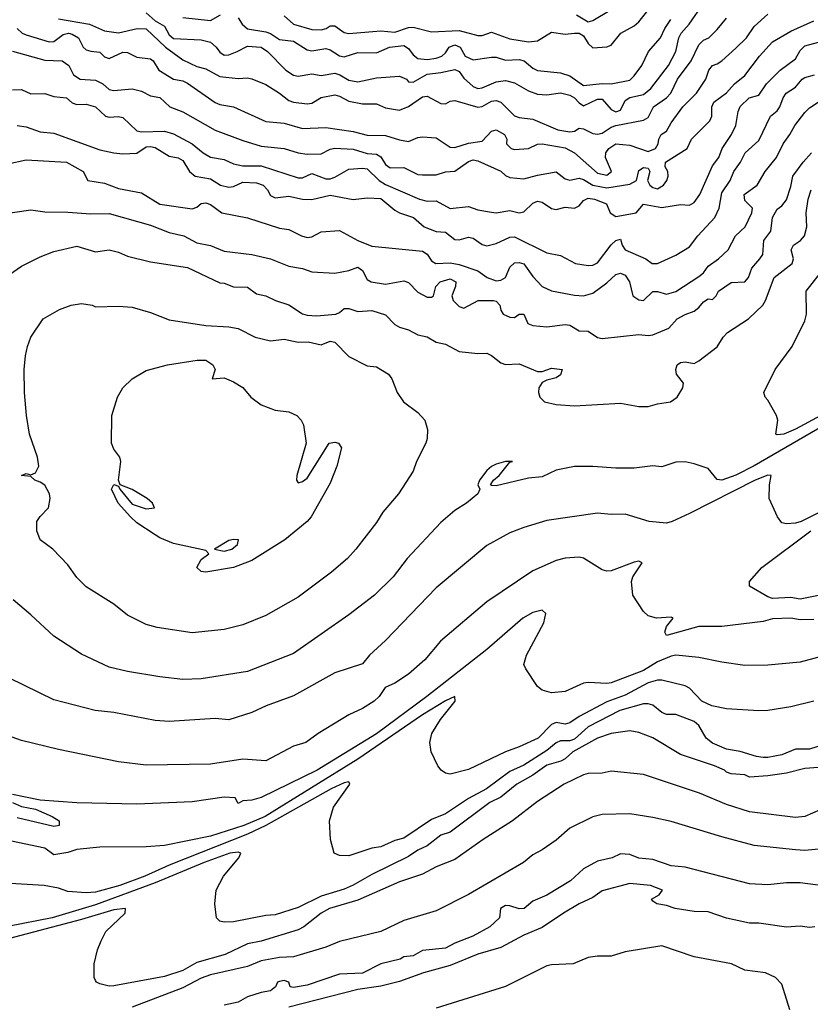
# Model space of a CAD drawing. Header units: metres. Extents: x -46681 to -43747, y -240911 to -237677.
# Tile 471 of 656: x -44138 to -44052, y -239523 to -239416. Entities that reach past the tile are written whole.
import ezdxf

# ---------------------------------------------------------------- set-up
doc = ezdxf.new("R2010")
doc.units = ezdxf.units.M
doc.layers.add('CONTOUR_INDEX', color=1, linetype='Continuous')
doc.layers.add('CONTOUR_INTER', color=3, linetype='Continuous')

msp = doc.modelspace()

# ---------------------------------------------------------------- linework, layer by layer
at = {"layer": 'CONTOUR_INDEX'}
for points, elevation in [([(-44120.1, -239415.81), (-44117.1, -239416.15), (-44116, -239415.52)], 125), ([(-44114.1, -239415.86), (-44113.68, -239416.52), (-44113.1, -239417.04), (-44111.1, -239417.36), (-44110.6, -239417.54), (-44109.6, -239418.19), (-44108.1, -239418.39), (-44106.6, -239419.33), (-44106.1, -239419.43), (-44104.6, -239419.19), (-44104.1, -239419.31), (-44103.1, -239419.99), (-44102.6, -239420.09), (-44101.1, -239419.6), (-44099.1, -239419.64), (-44097.69, -239419.02), (-44096.1, -239418.86), (-44095.6, -239419.18), (-44095.1, -239419.88), (-44094.6, -239420.27), (-44093.6, -239420.37), (-44092.6, -239420.24), (-44092.01, -239420.02), (-44091.6, -239419.64), (-44091.21, -239419.02), (-44090.6, -239418.77), (-44090.01, -239419.02), (-44089.46, -239420.02), (-44088.6, -239420.42), (-44086.6, -239420.11), (-44086.1, -239420.12), (-44085.1, -239420.44), (-44083.6, -239420.36), (-44083.06, -239420.52), (-44082.1, -239421.31), (-44081.6, -239421.55), (-44079.1, -239421.83), (-44078.1, -239422.15), (-44076.6, -239423.19), (-44074.6, -239422.97), (-44073.6, -239423.02), (-44071.6, -239422.6), (-44071.1, -239422.15), (-44070.27, -239421.02), (-44069.57, -239419.52), (-44068.25, -239418.02), (-44067.79, -239417.02), (-44067.12, -239416.02)], 125), ([(-44138.6, -239423.65), (-44137.6, -239423.64), (-44136.6, -239424.1), (-44135.1, -239424.05), (-44134.1, -239424.4), (-44132.73, -239424.52), (-44132.1, -239425.07), (-44131.6, -239425.25), (-44130.6, -239425.21), (-44129.6, -239425.52), (-44128.5, -239426.52), (-44128.1, -239426.64), (-44127.1, -239426.56), (-44126.6, -239426.65), (-44125.1, -239428.1), (-44124.6, -239428.21), (-44122.1, -239428.15), (-44121.1, -239428.44), (-44119.1, -239429.54), (-44117.9, -239430.52), (-44117.1, -239430.97), (-44115.6, -239431.23), (-44114.6, -239431.69), (-44113.6, -239431.91), (-44111.6, -239431.92), (-44107.6, -239433.22), (-44107.1, -239433.21), (-44106.1, -239432.74), (-44104.6, -239433.33), (-44104.1, -239433.31), (-44103.6, -239433.16), (-44102.1, -239432.28), (-44100.6, -239432.16), (-44100.1, -239432.25), (-44098.78, -239433.52), (-44098.1, -239433.94), (-44094.43, -239435.52), (-44093.6, -239435.75), (-44092.6, -239435.73), (-44091.1, -239436.54), (-44089.1, -239436.33), (-44088.1, -239436.68), (-44086.6, -239436.94), (-44086.1, -239437), (-44084.6, -239436.77), (-44083.6, -239437), (-44083.1, -239436.89), (-44082.1, -239435.95), (-44081.6, -239435.75), (-44081.1, -239435.85), (-44080.1, -239436.55), (-44079.6, -239436.66), (-44078.6, -239436.41), (-44077.6, -239436.52), (-44077.1, -239436.27), (-44076.6, -239435.68), (-44076.1, -239435.41), (-44075.42, -239435.52), (-44074.13, -239436.02), (-44073.73, -239437.02), (-44073.1, -239437.4), (-44070.91, -239437.02), (-44070.1, -239436.08), (-44068.1, -239436.45), (-44066.1, -239436.1), (-44065.1, -239436.18), (-44064.6, -239435.91), (-44063.98, -239435.02), (-44062.6, -239431.9), (-44061.94, -239431.02), (-44061.57, -239430.02), (-44060.56, -239428.52), (-44060.09, -239427.52), (-44059.83, -239426.02), (-44059.6, -239425.47), (-44058.64, -239424.52), (-44057.6, -239424.23), (-44056.77, -239423.02), (-44055.28, -239421.52), (-44053.6, -239420.31), (-44053.1, -239419.39), (-44052.6, -239418.89), (-44051.1, -239418.48)], 130), ([(-44048.1, -239457.53), (-44053.6, -239460.48), (-44054.88, -239461.02), (-44055.6, -239461.1), (-44055.74, -239461.02), (-44055.53, -239459.52), (-44055.66, -239459.02), (-44056.6, -239457.36), (-44056.91, -239457.02), (-44057.06, -239456.52), (-44055.8, -239454.02), (-44053.97, -239451.52), (-44052.6, -239448.75), (-44052.42, -239448.02), (-44052.44, -239445.52), (-44050.1, -239442.52)], 135), ([(-44132.24, -239447.02), (-44131.1, -239446.87), (-44129.95, -239447.02), (-44129.6, -239447.23), (-44127.1, -239447.15), (-44125.6, -239447.27), (-44123.6, -239447.82), (-44121.6, -239448.64), (-44117.6, -239449.26), (-44115.1, -239449.39), (-44114.1, -239449.56), (-44112.26, -239450.52), (-44110.6, -239450.92), (-44109.1, -239450.74), (-44107.6, -239451.06), (-44106.5, -239451.02), (-44105.1, -239451.35), (-44104.1, -239450.96), (-44103.6, -239451.05), (-44102.1, -239452.62), (-44100.1, -239453.61), (-44099.1, -239453.73), (-44097.78, -239454.52), (-44097.42, -239455.02), (-44096.84, -239456.52), (-44096.14, -239457.52), (-44094.6, -239458.68), (-44093.85, -239459.52), (-44093.55, -239460.52), (-44093.59, -239461.52), (-44093.74, -239462.02), (-44094.74, -239464.02), (-44095.1, -239465.04), (-44096.68, -239467.52), (-44098.39, -239469.52), (-44099.1, -239470.62), (-44101.33, -239473.52), (-44102.23, -239474.52), (-44103.98, -239476.02), (-44107.6, -239478.72), (-44111.1, -239480.72), (-44113.6, -239481.74), (-44115.6, -239482.23), (-44119.1, -239482.59), (-44122.89, -239482.02), (-44124.1, -239481.7), (-44126.1, -239480.7), (-44127.6, -239479.49), (-44130.6, -239477.59), (-44131.6, -239476.61), (-44132.6, -239475.21), (-44134.21, -239473.52), (-44135.6, -239472.49), (-44135.94, -239471.52), (-44135.94, -239470.52), (-44135.6, -239469.97), (-44134.67, -239469.02), (-44134.49, -239468.02), (-44134.58, -239467.52), (-44135.1, -239466.59), (-44135.6, -239466.23), (-44136.18, -239466.02), (-44136.6, -239465.63), (-44137.6, -239465.52), (-44137.1, -239465.29), (-44136.6, -239465.45), (-44136.1, -239465.24), (-44135.73, -239464.52), (-44135.87, -239463.52), (-44136.76, -239461.02), (-44137.07, -239459.02), (-44137.28, -239456.52), (-44137.32, -239454.02), (-44137.18, -239452.52), (-44136.95, -239451.52), (-44136.6, -239450.51), (-44135.25, -239448.52), (-44133.48, -239447.52), (-44132.24, -239447.02)], 135), ([(-44051.6, -239490.03), (-44054.1, -239490.62), (-44056.6, -239491.04), (-44057.6, -239491.07), (-44061.1, -239490.86), (-44062.67, -239490.52), (-44063.77, -239490.02), (-44065.1, -239488.62), (-44065.6, -239488.35), (-44068.1, -239487.73), (-44068.6, -239487.72), (-44069.6, -239488.03), (-44072.1, -239489.38), (-44074.1, -239490.08), (-44077.1, -239491.69), (-44078.1, -239492.36), (-44078.6, -239492.5), (-44079.6, -239492.35), (-44080.1, -239492.55), (-44081.53, -239494.02), (-44083.6, -239494.99), (-44085.1, -239495.53), (-44089.1, -239497.43), (-44091.1, -239497.93), (-44091.6, -239497.83), (-44092.08, -239497.52), (-44092.43, -239497.02), (-44093.14, -239495.52), (-44093.28, -239494.52), (-44093.08, -239493.52), (-44092.12, -239492.02), (-44090.55, -239490.02), (-44090.6, -239489.51), (-44091.6, -239489.98), (-44094.1, -239491.51), (-44101.1, -239496.3), (-44111.18, -239502.52), (-44113.48, -239503.52), (-44117.1, -239504.68), (-44122.1, -239505.68), (-44124.1, -239505.84), (-44129.1, -239505.86), (-44131.6, -239506.11), (-44132.6, -239506.44), (-44134.1, -239506.68), (-44135.1, -239505.97), (-44140.1, -239504.93)], 130), ([(-44050.6, -239510.07), (-44053.1, -239509.74), (-44054.6, -239509.74), (-44056.6, -239509.95), (-44058.6, -239509.86), (-44065.6, -239508.02), (-44067.1, -239507.89), (-44069.1, -239507.2), (-44070.6, -239507.04), (-44071.6, -239506.65), (-44072.6, -239506.6), (-44073.5, -239507.02), (-44075.1, -239507.38), (-44076.6, -239508.2), (-44078.03, -239509.52), (-44080.6, -239511.06), (-44082.1, -239511.74), (-44083.05, -239512.52), (-44083.6, -239512.54), (-44084.6, -239512.22), (-44085.1, -239512.19), (-44085.61, -239512.52), (-44085.75, -239513.52), (-44086.79, -239514.52), (-44088.63, -239515.52), (-44090.6, -239516.28), (-44091.6, -239516.84), (-44094.1, -239517.07), (-44095.1, -239517.65), (-44096.1, -239517.78), (-44096.52, -239518.02), (-44098.6, -239518.52), (-44100.6, -239519.55), (-44103.1, -239519.66), (-44106.6, -239520.86), (-44108.1, -239521.09), (-44108.47, -239521.02), (-44108.6, -239520.51), (-44109.1, -239520.33), (-44109.6, -239520.43), (-44109.84, -239520.52), (-44110.05, -239521.02), (-44110.6, -239521.47), (-44111.6, -239521.63), (-44113.1, -239522.12), (-44114.1, -239522.67), (-44115.6, -239523.02)], 125)]:
    msp.add_lwpolyline(points, dxfattribs=dict(at, elevation=elevation))
at = {"layer": 'CONTOUR_INTER'}
for points, elevation in [([(-44109.1, -239415.64), (-44108.1, -239416.53), (-44106.1, -239417.1), (-44105.1, -239417.16), (-44104.54, -239417.02), (-44104.1, -239416.72), (-44103.6, -239416.7), (-44102.6, -239417.45), (-44102.1, -239417.54), (-44098.6, -239417.25), (-44097.1, -239417.42), (-44095.6, -239416.9), (-44095.1, -239416.86), (-44093.1, -239417.36), (-44090.1, -239417.24), (-44088.1, -239417.77), (-44087.6, -239417.77), (-44086.6, -239417.42), (-44084.6, -239418.13), (-44082.6, -239418.45), (-44081.6, -239418.34), (-44080.1, -239417.41), (-44078.6, -239417.64), (-44077.6, -239417.5), (-44077.1, -239417.53), (-44076.6, -239417.81), (-44076.1, -239418.64), (-44075.6, -239419.1), (-44074.1, -239419), (-44073.6, -239418.81), (-44072.55, -239417.52), (-44071.1, -239416.71), (-44070.6, -239416.28), (-44068.6, -239413.71)], 124), ([(-44124.1, -239415.29), (-44123.1, -239416.19), (-44122.1, -239416.76), (-44121.6, -239417.7), (-44121.1, -239418.1), (-44118.1, -239418.25), (-44117.1, -239418.5), (-44116.5, -239419.02), (-44116.1, -239419.56), (-44115.6, -239419.89), (-44115.1, -239419.86), (-44114.22, -239419.52), (-44113.1, -239418.91), (-44111.6, -239419.05), (-44110.93, -239419.52), (-44108.93, -239421.52), (-44108.1, -239422.08), (-44107.6, -239422.18), (-44106.1, -239421.93), (-44105.1, -239422.11), (-44103.6, -239421.86), (-44103.05, -239422.02), (-44102.1, -239422.61), (-44101.1, -239422.78), (-44099.1, -239422.36), (-44096.6, -239422.18), (-44095.84, -239422.52), (-44095.6, -239422.78), (-44095.1, -239422.82), (-44093.6, -239421.96), (-44092.1, -239421.8), (-44090.6, -239421.45), (-44090.1, -239421.69), (-44089.6, -239422.38), (-44088.6, -239423.32), (-44088.1, -239423.53), (-44087.6, -239423.44), (-44086.1, -239422.78), (-44085.1, -239422.66), (-44084.1, -239422.9), (-44082.6, -239423.76), (-44081.6, -239424.14), (-44080.6, -239424.22), (-44079.1, -239424), (-44078.1, -239424.23), (-44077.59, -239424.52), (-44077.1, -239425.08), (-44076.6, -239425.4), (-44075.1, -239424.66), (-44074.6, -239424.68), (-44073.6, -239425.81), (-44073.1, -239426.06), (-44072.6, -239425.86), (-44072.1, -239424.81), (-44071.6, -239424.51), (-44070.1, -239424.18), (-44069.31, -239423.52), (-44067.4, -239421.02), (-44066.59, -239419.52), (-44066.27, -239418.02), (-44066.03, -239417.52), (-44065.14, -239416.52), (-44063.6, -239414.29)], 126), ([(-44138.1, -239416.99), (-44137.54, -239417.52), (-44137.1, -239417.71), (-44134.6, -239418.46), (-44134.1, -239418.41), (-44133.1, -239417.67), (-44132.52, -239417.52), (-44132.1, -239417.61), (-44131.44, -239418.02), (-44130.91, -239419.02), (-44130.6, -239419.31), (-44130.1, -239419.48), (-44129.1, -239419.57), (-44128.6, -239420.08), (-44128.1, -239420.26), (-44126.6, -239419.56), (-44126.1, -239419.61), (-44125.1, -239420.12), (-44123.6, -239420.3), (-44123.31, -239420.52), (-44122.71, -239421.52), (-44121.1, -239422.49), (-44120.1, -239422.67), (-44119.6, -239422.93), (-44116.6, -239425.05), (-44116.1, -239425.25), (-44114.6, -239425.52), (-44111.1, -239427.1), (-44109.1, -239427.28), (-44107.1, -239427.86), (-44104.6, -239427.77), (-44101.6, -239428.19), (-44100.1, -239428.6), (-44098.1, -239428.61), (-44096.6, -239429.1), (-44095.6, -239429.28), (-44094.6, -239428.84), (-44094.1, -239428.77), (-44092.6, -239428.86), (-44091.1, -239429.87), (-44090.6, -239429.93), (-44089.1, -239429.46), (-44087.6, -239429.23), (-44086.6, -239428.15), (-44086.1, -239428.01), (-44085.19, -239428.52), (-44084.95, -239429.02), (-44084.96, -239429.52), (-44084.46, -239430.02), (-44084.1, -239430.14), (-44082.6, -239430.03), (-44081.6, -239429.55), (-44081.1, -239429.51), (-44078.6, -239429.95), (-44077.61, -239430.52), (-44075.1, -239432.7), (-44074.1, -239432.93), (-44073.57, -239432.52), (-44074.22, -239431.02), (-44074.18, -239430.52), (-44073.88, -239430.02), (-44073.1, -239429.51), (-44071.6, -239429.66), (-44069.6, -239430.34), (-44068.81, -239430.02), (-44068.51, -239429.52), (-44068.44, -239429.02), (-44068.18, -239428.52), (-44067.6, -239428.15), (-44067.1, -239427.24), (-44065.83, -239425.52), (-44064.34, -239424.02), (-44063.33, -239422.52), (-44063, -239421.52), (-44062.6, -239421.02), (-44062.1, -239420.86), (-44061.6, -239420.51), (-44060.1, -239419.13), (-44058.93, -239418.02), (-44058.1, -239416.79), (-44056.6, -239415.46)], 128), ([(-44133.6, -239415.95), (-44130.25, -239416.52), (-44128.6, -239417.25), (-44127.1, -239417.49), (-44125.05, -239417.02), (-44124.1, -239417.03), (-44122, -239419.02), (-44120.1, -239420.41), (-44118.6, -239421.13), (-44117.6, -239421.4), (-44116.1, -239422.23), (-44114.1, -239422.44), (-44113.1, -239422.36), (-44112.6, -239422.48), (-44111.1, -239423.08), (-44109.6, -239424.04), (-44108.6, -239424.84), (-44108.1, -239425.01), (-44106.6, -239425.18), (-44106.1, -239425.11), (-44105.1, -239424.51), (-44103.6, -239424.22), (-44103.1, -239424.34), (-44102.1, -239424.88), (-44100.6, -239425.2), (-44099.1, -239425.19), (-44098.1, -239425.6), (-44096.6, -239425.88), (-44095.6, -239425.48), (-44094.1, -239424.42), (-44093.6, -239424.34), (-44092.1, -239425.16), (-44091.6, -239425.18), (-44091.1, -239424.89), (-44090.6, -239424.83), (-44088.1, -239425.55), (-44087.6, -239425.49), (-44086.6, -239424.89), (-44086.1, -239424.83), (-44085.6, -239425), (-44084.1, -239426.47), (-44083.6, -239426.67), (-44082.1, -239426.85), (-44079.4, -239428.02), (-44078.1, -239428.23), (-44077.6, -239428.14), (-44077.1, -239427.84), (-44076.6, -239427.88), (-44075.6, -239428.41), (-44075.1, -239428.49), (-44074.6, -239428.36), (-44073.6, -239427.7), (-44073.1, -239427.52), (-44070.1, -239426.96), (-44069.6, -239426.66), (-44069.02, -239425.52), (-44067.6, -239424.53), (-44067.13, -239424.02), (-44066.41, -239422.52), (-44064.92, -239420.52), (-44064.1, -239418.77), (-44063.6, -239418.28), (-44063.03, -239418.02), (-44062.1, -239417.12), (-44061.1, -239415.88)], 127), ([(-44077.36, -239415.52), (-44076.1, -239416.27), (-44075.6, -239416.14), (-44073.71, -239415.02)], 123), ([(-44138.6, -239419.45), (-44135.1, -239420.46), (-44133.19, -239420.52), (-44132.47, -239421.02), (-44131.96, -239422.02), (-44131.26, -239422.52), (-44129.6, -239422.63), (-44128.77, -239423.02), (-44128.1, -239423.61), (-44127.6, -239423.73), (-44125.6, -239423.55), (-44124.6, -239423.81), (-44123.6, -239424.33), (-44122.6, -239424.51), (-44121.52, -239425.52), (-44120.1, -239426.07), (-44116.6, -239428.04), (-44113.6, -239429.18), (-44111.6, -239429.77), (-44109.1, -239430.04), (-44107.6, -239430.5), (-44106.6, -239430.64), (-44105.1, -239430.6), (-44104.1, -239430.1), (-44103.6, -239430), (-44101.6, -239430.1), (-44100.1, -239430.57), (-44099.1, -239430.65), (-44098.6, -239430.93), (-44098.1, -239431.76), (-44097.6, -239432.12), (-44096.1, -239432.1), (-44094.6, -239432.86), (-44094.1, -239432.89), (-44092.6, -239432.9), (-44091.6, -239432.56), (-44090.6, -239432.48), (-44089.1, -239431.44), (-44088.6, -239431.28), (-44088.1, -239431.36), (-44085.6, -239432.51), (-44085.1, -239432.98), (-44084.6, -239433.17), (-44083.1, -239433.34), (-44081.6, -239432.92), (-44079.6, -239432.58), (-44078.6, -239433.31), (-44078.1, -239433.46), (-44077.1, -239433.24), (-44076.6, -239433.4), (-44075.6, -239434), (-44074.1, -239434.29), (-44071.6, -239433.91), (-44070.88, -239433.52), (-44070.6, -239432.43), (-44070.1, -239432.11), (-44069.6, -239432.15), (-44069.42, -239432.52), (-44069.66, -239433.52), (-44069.42, -239434.02), (-44069.1, -239434.27), (-44068.6, -239434.41), (-44067.94, -239434.02), (-44067.56, -239433.52), (-44067.41, -239433.02), (-44067.47, -239432.52), (-44067.77, -239432.02), (-44067.73, -239431.52), (-44065.38, -239430.02), (-44064.9, -239429.02), (-44062.9, -239427.02), (-44062.69, -239426.52), (-44062.67, -239425.52), (-44062.46, -239425.02), (-44061.1, -239423.98), (-44060.24, -239423.02), (-44059.1, -239422.12), (-44057.53, -239420.02), (-44056.1, -239418.44), (-44054.1, -239417.28), (-44051.6, -239416.18)], 129), ([(-44138.1, -239427.52), (-44137.1, -239427.67), (-44135.6, -239428.21), (-44134.1, -239428.36), (-44129.1, -239430.18), (-44127.6, -239430.5), (-44126.6, -239430.61), (-44125.1, -239430.54), (-44124.1, -239429.85), (-44123.6, -239429.8), (-44123.1, -239429.94), (-44121.6, -239430.86), (-44120.6, -239431.04), (-44120.1, -239431.32), (-44119.38, -239432.52), (-44118.78, -239433.02), (-44117.1, -239433.32), (-44116, -239434.02), (-44115.1, -239434.24), (-44114.6, -239434.15), (-44113.6, -239433.68), (-44112.1, -239433.75), (-44111.37, -239434.02), (-44110.92, -239434.52), (-44110.6, -239435.15), (-44110.1, -239435.37), (-44108.6, -239435.2), (-44107.1, -239435.53), (-44106.1, -239435.57), (-44104.1, -239435.11), (-44101.6, -239435.58), (-44100.1, -239435.38), (-44098.6, -239435.47), (-44097.1, -239436.71), (-44096.6, -239437.01), (-44095.07, -239437.52), (-44093.9, -239438.52), (-44092.6, -239439.03), (-44091.6, -239439.13), (-44090.6, -239439.91), (-44090.1, -239439.93), (-44089.1, -239439.66), (-44088.6, -239439.78), (-44087.6, -239440.45), (-44087.1, -239440.58), (-44086.1, -239440.33), (-44084.6, -239439.66), (-44084.1, -239439.62), (-44080.6, -239441.35), (-44079.1, -239441.66), (-44077.47, -239442.52), (-44076.1, -239442.73), (-44075.6, -239442.7), (-44075.1, -239442.45), (-44073.6, -239440.48), (-44073.1, -239440), (-44072.6, -239439.87), (-44072.43, -239440.52), (-44072.1, -239441.02), (-44069.85, -239442.02), (-44069.16, -239442.52), (-44068.6, -239442.51), (-44066.6, -239441.62), (-44065.1, -239440.7), (-44064.22, -239439.52), (-44062.37, -239437.52), (-44061.9, -239436.52), (-44061.6, -239434.86), (-44060.69, -239433.52), (-44060.3, -239432.52), (-44059.56, -239431.52), (-44059.08, -239430.52), (-44057.6, -239429.15), (-44056.32, -239426.52), (-44055.6, -239425.93), (-44055.3, -239425.52), (-44054.96, -239424.52), (-44054.61, -239424.02), (-44053.6, -239423.37), (-44052.87, -239422.52), (-44052.6, -239422.33), (-44051.55, -239422.02)], 131), ([(-44143.1, -239432.56), (-44137.1, -239431.26), (-44132.73, -239431.52), (-44130.92, -239432.52), (-44130.4, -239433.52), (-44128.6, -239433.81), (-44127.1, -239434.37), (-44124.6, -239434.84), (-44122.6, -239436.08), (-44119.1, -239436.57), (-44118.6, -239436.4), (-44118.1, -239436), (-44117.6, -239435.92), (-44117.1, -239436.1), (-44115.88, -239437.02), (-44113.1, -239437.54), (-44109.6, -239438.68), (-44108.6, -239438.84), (-44107.23, -239439.52), (-44106.6, -239439.69), (-44106.1, -239439.61), (-44105.1, -239439.09), (-44103.1, -239438.93), (-44101.1, -239440), (-44099.6, -239440.62), (-44094.1, -239441.18), (-44093.6, -239441.5), (-44093.1, -239442.24), (-44092.63, -239442.52), (-44091.1, -239442.45), (-44090.1, -239442.64), (-44088.1, -239443.31), (-44087.09, -239444.02), (-44086.1, -239444.38), (-44085.6, -239444.33), (-44085.1, -239444.02), (-44084.6, -239442.92), (-44084.1, -239442.45), (-44083.6, -239442.39), (-44083.1, -239442.54), (-44082.1, -239443.94), (-44081.09, -239445.02), (-44080.1, -239445.47), (-44077.6, -239445.96), (-44076.6, -239446.02), (-44075.6, -239445.75), (-44074.1, -239444.63), (-44073.1, -239443.69), (-44072.6, -239443.57), (-44072.1, -239443.79), (-44071.62, -239444.52), (-44071.28, -239446.02), (-44070.6, -239446.47), (-44070.1, -239446.53), (-44069.1, -239445.57), (-44068.6, -239445.54), (-44067.6, -239445.84), (-44066.6, -239445.55), (-44064.1, -239443.93), (-44063.59, -239443.52), (-44063.1, -239442.81), (-44061.97, -239442.02), (-44060.92, -239441.02), (-44060.11, -239439.52), (-44059.08, -239438.52), (-44058.33, -239437.02), (-44058.26, -239436.52), (-44059.1, -239435.69), (-44059.17, -239435.02), (-44057.76, -239434.02), (-44056.91, -239432.52), (-44055.68, -239431.02), (-44054.96, -239429.52), (-44054.22, -239428.52), (-44053.68, -239427.52), (-44052.6, -239426.12), (-44052.1, -239425.62), (-44051.16, -239425.02)], 132), ([(-44140.1, -239437.2), (-44136.6, -239436.7), (-44135.1, -239436.92), (-44132.6, -239436.94), (-44130.1, -239437.11), (-44128.1, -239437.07), (-44123.6, -239438.34), (-44121.6, -239439.16), (-44119.98, -239439.52), (-44118.6, -239440.27), (-44117.1, -239440.56), (-44115.6, -239441.17), (-44112.6, -239441.53), (-44110.6, -239442.02), (-44108.6, -239442.79), (-44107.1, -239443.05), (-44106.1, -239443.41), (-44103.6, -239443.55), (-44102.1, -239443.28), (-44101.1, -239442.92), (-44100.6, -239443.27), (-44100.1, -239444.24), (-44099.66, -239444.52), (-44098.1, -239444.76), (-44096.1, -239444.39), (-44095.6, -239444.57), (-44094.6, -239445.64), (-44093.6, -239446.16), (-44093.1, -239446.17), (-44092.91, -239446.02), (-44092.63, -239445.02), (-44092.17, -239444.52), (-44091.1, -239444.19), (-44090.49, -239444.52), (-44090.51, -239445.02), (-44090.9, -239446.02), (-44090.77, -239446.52), (-44090.1, -239447.18), (-44089.6, -239447.35), (-44088.05, -239446.52), (-44086.4, -239446.52), (-44086.1, -239446.61), (-44085.71, -239447.02), (-44085.6, -239447.59), (-44085.33, -239448.02), (-44084.6, -239448.35), (-44084.1, -239448.36), (-44083.6, -239448), (-44083.1, -239448.01), (-44082.66, -239449.02), (-44082.1, -239449.26), (-44080.6, -239449.37), (-44078.6, -239449.12), (-44078.1, -239449.2), (-44077.1, -239449.83), (-44076.1, -239449.86), (-44075.1, -239450.53), (-44074.6, -239450.66), (-44070.6, -239450.21), (-44069.6, -239450.34), (-44069.1, -239450.26), (-44067.37, -239449.52), (-44066.44, -239448.52), (-44065.6, -239448.04), (-44064.6, -239447.68), (-44064.1, -239447.29), (-44063.6, -239446.67), (-44063.1, -239446.35), (-44062.6, -239446.42), (-44062.22, -239446.02), (-44061.98, -239445.52), (-44060.6, -239444.57), (-44059.1, -239444.52), (-44058.7, -239444.02), (-44058.35, -239443.02), (-44057.46, -239442.02), (-44057.17, -239441.52), (-44057.05, -239440.02), (-44056.28, -239439.02), (-44056.09, -239437.52), (-44055.6, -239436.6), (-44055.1, -239436.26), (-44054.6, -239435.62), (-44054.1, -239434.14), (-44053.89, -239433.02), (-44052.79, -239431.52), (-44051.87, -239430.52)], 133), ([(-44139.38, -239444.02), (-44137.6, -239442.82), (-44135.6, -239441.8), (-44134.1, -239441.21), (-44131.6, -239440.65), (-44129.6, -239441.24), (-44128.1, -239441.02), (-44127.1, -239441.28), (-44126.1, -239441.73), (-44123.6, -239442.34), (-44119.6, -239442.96), (-44116.1, -239444.62), (-44115.6, -239444.66), (-44114.6, -239445.03), (-44113.1, -239445.1), (-44112.1, -239445.81), (-44111.1, -239446.03), (-44110.06, -239446.52), (-44108.6, -239446.99), (-44107.1, -239447.97), (-44106.6, -239448.11), (-44105.6, -239448.18), (-44103.5, -239448.02), (-44103.1, -239447.85), (-44102.6, -239447.39), (-44102.1, -239447.4), (-44101.1, -239447.74), (-44099.6, -239447.61), (-44098.1, -239448.09), (-44097.1, -239449.15), (-44096.6, -239449.41), (-44095.6, -239449.71), (-44094.6, -239450.26), (-44093.6, -239450.49), (-44092.6, -239451.05), (-44091.6, -239451.26), (-44090.1, -239452.07), (-44088.1, -239452.29), (-44087.1, -239452.26), (-44086.6, -239452.49), (-44085.6, -239453.3), (-44085.1, -239453.47), (-44083.6, -239453.41), (-44081.6, -239454.24), (-44081.1, -239454.25), (-44080.1, -239453.89), (-44078.94, -239454.02), (-44079.1, -239454.58), (-44079.6, -239454.92), (-44080.6, -239455.18), (-44081.1, -239455.44), (-44081.46, -239456.02), (-44081.49, -239456.52), (-44081.34, -239457.02), (-44080.84, -239457.52), (-44079.6, -239457.8), (-44077.6, -239457.96), (-44072.6, -239457.67), (-44070.6, -239458.02), (-44069.6, -239458.04), (-44068.6, -239457.74), (-44067.17, -239457.52), (-44066.45, -239457.02), (-44065.82, -239456.02), (-44065.77, -239455.52), (-44066.51, -239454.52), (-44066.61, -239454.02), (-44066.44, -239453.52), (-44066.1, -239453.27), (-44065.6, -239453.2), (-44064.6, -239453.35), (-44064.1, -239453.08), (-44062.1, -239451.55), (-44061.45, -239450.52), (-44060.99, -239450.02), (-44058.72, -239448.52), (-44057.17, -239447.02), (-44056.85, -239446.52), (-44055.91, -239444.02), (-44053.98, -239442.52), (-44053.82, -239442.02), (-44054.09, -239441.02), (-44053.82, -239440.52), (-44053.08, -239440.02), (-44052.62, -239439.52), (-44052.36, -239438.52), (-44052.44, -239437.02), (-44052.22, -239435.52), (-44051.91, -239434.52)], 134), ([(-44118.55, -239453.02), (-44117.6, -239453.02), (-44116.85, -239453.52), (-44116.59, -239454.02), (-44116.92, -239455.02), (-44115.6, -239454.93), (-44114.6, -239455.34), (-44113.6, -239455.96), (-44112.74, -239457.02), (-44111.6, -239457.85), (-44110.1, -239458.42), (-44108.6, -239458.6), (-44107.73, -239459.02), (-44107.25, -239459.52), (-44107.01, -239460.02), (-44106.71, -239462.02), (-44107.72, -239465.52), (-44107.75, -239466.02), (-44107.6, -239466.31), (-44107.1, -239466.16), (-44106.6, -239465.81), (-44104.21, -239462.02), (-44103.6, -239461.89), (-44103.22, -239462.02), (-44102.88, -239462.52), (-44103.4, -239464.52), (-44104.1, -239466.34), (-44106.19, -239470.02), (-44106.61, -239470.52), (-44109.04, -239472.52), (-44112.6, -239474.75), (-44114.6, -239475.52), (-44117.6, -239476.03), (-44118.1, -239475.95), (-44118.59, -239475.52), (-44118.1, -239474.64), (-44117.3, -239474.02), (-44117.6, -239473.65), (-44121.1, -239472.89), (-44122.6, -239472.28), (-44123.1, -239471.96), (-44125.1, -239470.65), (-44125.8, -239470.02), (-44127.14, -239468.52), (-44127.86, -239467.02), (-44127.6, -239466.51), (-44127.1, -239466.69), (-44126.96, -239467.02), (-44125.6, -239468.65), (-44124.1, -239469.15), (-44123.17, -239469.02), (-44123.39, -239468.52), (-44123.98, -239468.02), (-44125.6, -239467.03), (-44126.89, -239466.52), (-44127.08, -239466.02), (-44126.84, -239464.02), (-44126.93, -239463.52), (-44127.6, -239462.67), (-44127.84, -239462.02), (-44127.81, -239459.02), (-44127.18, -239457.02), (-44126.6, -239456.02), (-44125.59, -239455.02), (-44124.1, -239454.14), (-44121.76, -239453.52), (-44118.55, -239453.02)], 136), ([(-44044.1, -239456.36), (-44058.1, -239464.48), (-44060.1, -239465.48), (-44061.6, -239466.02), (-44062.1, -239465.97), (-44063.1, -239464.78), (-44064.6, -239464.24), (-44065.6, -239464.05), (-44066.6, -239464.09), (-44068.1, -239464.6), (-44069.1, -239464.46), (-44071.1, -239464.71), (-44073.1, -239464.74), (-44075.6, -239464.56), (-44077.6, -239464.56), (-44079.6, -239464.95), (-44081.1, -239465.68), (-44082.6, -239465.83), (-44086.1, -239466.65), (-44086.6, -239466.61), (-44086.71, -239466.52), (-44086.37, -239466.02), (-44085.77, -239465.52), (-44084.6, -239464.08), (-44084.31, -239464.02), (-44085.1, -239463.99), (-44086.1, -239464.28), (-44086.6, -239464.53), (-44087.1, -239464.99), (-44087.89, -239466.02), (-44088.07, -239466.52), (-44087.88, -239467.02), (-44088.07, -239467.52), (-44089.31, -239468.52), (-44090.6, -239469.34), (-44092.1, -239470.62), (-44095.77, -239474.52), (-44097.29, -239476.52), (-44099.31, -239478.52), (-44102.1, -239480.64), (-44108.1, -239484.83), (-44113.1, -239486.79), (-44118.1, -239487.6), (-44120.1, -239487.65), (-44122.6, -239487.38), (-44126.1, -239486.8), (-44128.1, -239486.33), (-44131.1, -239484.9), (-44134.1, -239482.97), (-44136.6, -239480.63), (-44138.53, -239479.02)], 134), ([(-44050.6, -239469.32), (-44053, -239470.52), (-44053.6, -239470.7), (-44054.6, -239470.78), (-44055.1, -239470.65), (-44055.55, -239470.02), (-44056.45, -239468.02), (-44056.43, -239466.52), (-44056.24, -239465.52), (-44056.6, -239465.47), (-44058, -239466.02), (-44065.1, -239469.64), (-44067, -239470.52), (-44067.6, -239470.68), (-44069.5, -239470.52), (-44072.1, -239469.72), (-44073.6, -239469.77), (-44075.1, -239469.6), (-44080.6, -239470.4), (-44083.1, -239471.15), (-44084.6, -239471.74), (-44087.1, -239473.11), (-44092.6, -239477.71), (-44098.1, -239483.44), (-44099.85, -239485.02), (-44100.6, -239485.96), (-44103.6, -239486.95), (-44108.1, -239489.44), (-44111.05, -239490.52), (-44112.6, -239491.24), (-44115.1, -239492.04), (-44116.6, -239491.9), (-44121.6, -239492.24), (-44123.1, -239492.11), (-44127.6, -239491.23), (-44129.63, -239491.02), (-44134.1, -239489.86), (-44138.93, -239487.52)], 133), ([(-44049.1, -239478.16), (-44053.1, -239478.94), (-44054.1, -239478.77), (-44056.1, -239478.88), (-44056.6, -239478.71), (-44058.61, -239477.52), (-44058.61, -239477.02), (-44057.25, -239475.52), (-44051.94, -239471.52)], 133), ([(-44114.6, -239472.47), (-44115.1, -239472.57), (-44116.68, -239473.52), (-44115.6, -239473.72), (-44114.78, -239473.52), (-44114.17, -239473.02), (-44114.08, -239472.52), (-44114.6, -239472.47)], 136), ([(-44051.6, -239481.15), (-44053.1, -239481.18), (-44054.1, -239481.01), (-44056.1, -239481.09), (-44057.1, -239481.38), (-44061.6, -239481.92), (-44064.1, -239481.92), (-44067.6, -239482.89), (-44067.79, -239482.52), (-44067.6, -239481.91), (-44066.89, -239481.02), (-44067.1, -239480.9), (-44068.69, -239481.02), (-44069.6, -239480.74), (-44070.1, -239480.27), (-44071.28, -239478.52), (-44071.42, -239477.02), (-44071.26, -239476.52), (-44070.26, -239475.02), (-44070.6, -239474.83), (-44071.1, -239474.93), (-44073.6, -239475.86), (-44074.1, -239475.91), (-44074.6, -239475.78), (-44076.6, -239474.51), (-44077.1, -239474.4), (-44078.6, -239474.5), (-44079.6, -239474.74), (-44082.1, -239475.87), (-44087.1, -239479.25), (-44092.12, -239483.52), (-44093.82, -239485.52), (-44095.6, -239487.07), (-44097.1, -239488.06), (-44098.16, -239488.52), (-44098.8, -239489.52), (-44099.33, -239490.02), (-44100.6, -239490.82), (-44102.1, -239491.5), (-44105.4, -239493.52), (-44106.75, -239494.52), (-44108.1, -239494.91), (-44111.1, -239496.5), (-44113.6, -239496.3), (-44117.1, -239496.86), (-44124.1, -239496.96), (-44127.1, -239496.61), (-44133.6, -239495.28), (-44137.6, -239494.27), (-44142.1, -239492.71)], 132), ([(-44048.1, -239484.46), (-44053.1, -239485.77), (-44056.6, -239486.1), (-44059.1, -239486.16), (-44061.6, -239485.8), (-44064.1, -239485.26), (-44066.6, -239485.04), (-44067.1, -239485.13), (-44068.6, -239485.75), (-44070.1, -239486.7), (-44073.6, -239488.02), (-44074.1, -239488.1), (-44076.1, -239487.98), (-44076.6, -239488.08), (-44078.6, -239488.98), (-44080.1, -239489.11), (-44081.1, -239488.83), (-44081.6, -239488.44), (-44082.88, -239486.52), (-44083.08, -239486.02), (-44082.81, -239485.02), (-44080.92, -239481.52), (-44080.72, -239480.52), (-44081.1, -239480.15), (-44082.1, -239480.4), (-44083.2, -239481.02), (-44087.1, -239484.41), (-44093.62, -239489.52), (-44099.1, -239493.58), (-44105.51, -239497.52), (-44111.6, -239500.47), (-44112.6, -239500.77), (-44113.6, -239500.82), (-44114.1, -239501.13), (-44114.44, -239500.52), (-44115.6, -239500.44), (-44119.1, -239500.95), (-44125.1, -239501.19), (-44131.6, -239501.06), (-44135.6, -239500.75), (-44138.6, -239500.15)], 131), ([(-44050.6, -239494.74), (-44052.1, -239495.23), (-44053.6, -239495.23), (-44055.1, -239495.86), (-44056.6, -239496.14), (-44057.1, -239496.12), (-44057.83, -239496.02), (-44059.6, -239495.47), (-44061.1, -239495.24), (-44062.6, -239494.58), (-44063.3, -239494.02), (-44064.1, -239492.65), (-44064.6, -239492.22), (-44066.6, -239491.47), (-44067.6, -239491.46), (-44068.1, -239491.25), (-44069.1, -239490.46), (-44069.6, -239490.29), (-44070.1, -239490.3), (-44072.69, -239491.02), (-44076.1, -239492.82), (-44077.6, -239494.15), (-44078.1, -239494.31), (-44079.1, -239494.33), (-44079.6, -239494.53), (-44080.6, -239495.37), (-44083.1, -239496.95), (-44084.6, -239497.66), (-44087.15, -239499.52), (-44089.1, -239500.57), (-44091.6, -239502.23), (-44093.1, -239502.86), (-44096.1, -239504.87), (-44097.1, -239505.14), (-44098.6, -239505.82), (-44099.6, -239505.99), (-44102.1, -239506.82), (-44103.1, -239506.78), (-44103.68, -239506.52), (-44104.07, -239505.02), (-44104.18, -239503.02), (-44103.75, -239501.52), (-44101.99, -239499.02), (-44102.1, -239498.79), (-44102.6, -239498.89), (-44103.99, -239499.52), (-44111.1, -239503.53), (-44113.1, -239504.46), (-44121.6, -239507.83), (-44124.24, -239509.02), (-44126.96, -239510.02), (-44129.6, -239510.76), (-44130.6, -239510.81), (-44132.6, -239510.66), (-44133.6, -239510.32), (-44135.17, -239510.02), (-44140.1, -239509.74)], 129), ([(-44051.1, -239497.21), (-44052.6, -239497.31), (-44054.6, -239497.82), (-44056.6, -239498.12), (-44058.6, -239498.25), (-44059.1, -239498.01), (-44060.6, -239497.89), (-44061.1, -239497.74), (-44061.3, -239497.52), (-44062.41, -239497.02), (-44066.1, -239495.8), (-44069.1, -239494), (-44070.6, -239493.42), (-44071.6, -239493.24), (-44073.6, -239493.52), (-44075.09, -239494.02), (-44077.77, -239495.52), (-44078.6, -239496.26), (-44079.08, -239496.52), (-44080.6, -239496.98), (-44082.1, -239498.06), (-44083.86, -239499.02), (-44085.6, -239500.44), (-44086.8, -239501.02), (-44091.1, -239504.25), (-44092.1, -239504.55), (-44093.6, -239505.72), (-44094.6, -239506.18), (-44095.6, -239506.87), (-44099.6, -239508.82), (-44101.6, -239510), (-44102.6, -239510.42), (-44105.1, -239511.19), (-44107.6, -239512.43), (-44110.1, -239513.21), (-44111.1, -239513.27), (-44114.6, -239513.95), (-44115.6, -239514.01), (-44116.1, -239513.91), (-44116.45, -239513.52), (-44116.63, -239512.02), (-44116.47, -239510.52), (-44115.69, -239509.02), (-44114.03, -239507.02), (-44113.82, -239506.52), (-44114.1, -239506.4), (-44115.02, -239506.52), (-44117.79, -239507.52), (-44123.1, -239509.74), (-44129.6, -239512.14), (-44134.27, -239513.52), (-44139.1, -239514.47)], 128), ([(-44050.1, -239501.46), (-44052.6, -239502.52), (-44053.6, -239502.65), (-44058.6, -239502.02), (-44061.1, -239501.24), (-44064.01, -239500.02), (-44070.1, -239497.98), (-44073.6, -239497.62), (-44074.6, -239497.83), (-44076.1, -239497.86), (-44076.6, -239498), (-44078.73, -239499.02), (-44081.6, -239500.9), (-44084.31, -239503.02), (-44087.49, -239505.02), (-44090.6, -239507.22), (-44092.6, -239507.99), (-44094.1, -239508.79), (-44096.6, -239509.63), (-44101.1, -239511.6), (-44104.17, -239512.52), (-44105.09, -239513.02), (-44106.96, -239514.52), (-44107.6, -239514.84), (-44111.6, -239516.08), (-44113.1, -239516.35), (-44115.51, -239517.52), (-44118.6, -239518.38), (-44120.1, -239519.25), (-44122.1, -239519.89), (-44127.6, -239520.93), (-44128.1, -239520.95), (-44129.1, -239520.7), (-44129.47, -239520.52), (-44129.6, -239520.33), (-44129.74, -239520.02), (-44129.71, -239518.52), (-44129.37, -239517.02), (-44128.98, -239516.02), (-44128.45, -239515.02), (-44126.38, -239513.02), (-44126.33, -239512.52), (-44127.6, -239512.67), (-44131.1, -239513.73), (-44139.6, -239515.95)], 127), ([(-44138.6, -239501.03), (-44137.6, -239501.45), (-44136.1, -239501.74), (-44134.3, -239502.52), (-44133.54, -239503.02), (-44133.53, -239503.52), (-44134.1, -239503.63), (-44138.1, -239502.68)], 131), ([(-44050.36, -239506.02), (-44052.6, -239506.22), (-44053.6, -239506.17), (-44058.1, -239505.67), (-44061.6, -239504.76), (-44067.1, -239503.09), (-44069.1, -239502.66), (-44071.6, -239502.23), (-44074.6, -239502.33), (-44075.6, -239502.58), (-44078.1, -239503.81), (-44079.6, -239505.11), (-44081.1, -239506.16), (-44082.1, -239506.7), (-44083.14, -239507.52), (-44089.1, -239510.99), (-44092.6, -239512.78), (-44096.1, -239513.83), (-44098.6, -239515.03), (-44103.1, -239516.11), (-44104.6, -239516.73), (-44108.1, -239517.76), (-44109.6, -239517.85), (-44111.6, -239518.2), (-44113.1, -239518.82), (-44117.1, -239519.72), (-44118.1, -239520.07), (-44120.1, -239521.12), (-44125.6, -239523.24)], 126), ([(-44051.52, -239514.52), (-44052.1, -239514.59), (-44053.1, -239514.44), (-44054.6, -239514.54), (-44057.6, -239514.11), (-44058.6, -239514.1), (-44061.1, -239513.57), (-44063.1, -239512.9), (-44064.6, -239512.83), (-44066.67, -239512.52), (-44067.6, -239512.19), (-44068.65, -239512.02), (-44069.1, -239511.72), (-44069.22, -239511.52), (-44068.39, -239511.02), (-44068.05, -239510.52), (-44069.33, -239510.02), (-44071.6, -239509.79), (-44074.6, -239510.6), (-44075.6, -239511.31), (-44077.1, -239512.01), (-44078.8, -239513.02), (-44081.1, -239514.58), (-44083.1, -239515.43), (-44085.6, -239516.77), (-44088.1, -239517.48), (-44091.1, -239518.69), (-44093.99, -239519.52), (-44096.6, -239520.45), (-44098.6, -239520.95), (-44101.1, -239521.31), (-44108.6, -239523.24)], 124), ([(-44054.23, -239523.52), (-44055.1, -239520.72), (-44055.77, -239520.02), (-44056.86, -239519.52), (-44059.1, -239519.23), (-44060.57, -239518.52), (-44064.6, -239517.76), (-44068.1, -239516.58), (-44072.1, -239517.22), (-44073.6, -239517.71), (-44075.1, -239517.71), (-44076.1, -239517.85), (-44077.74, -239518.52), (-44080.1, -239518.62), (-44080.6, -239518.74), (-44085.1, -239520.99), (-44092.6, -239523.35)], 123)]:
    msp.add_lwpolyline(points, dxfattribs=dict(at, elevation=elevation))

doc.saveas('drawing.dxf')
